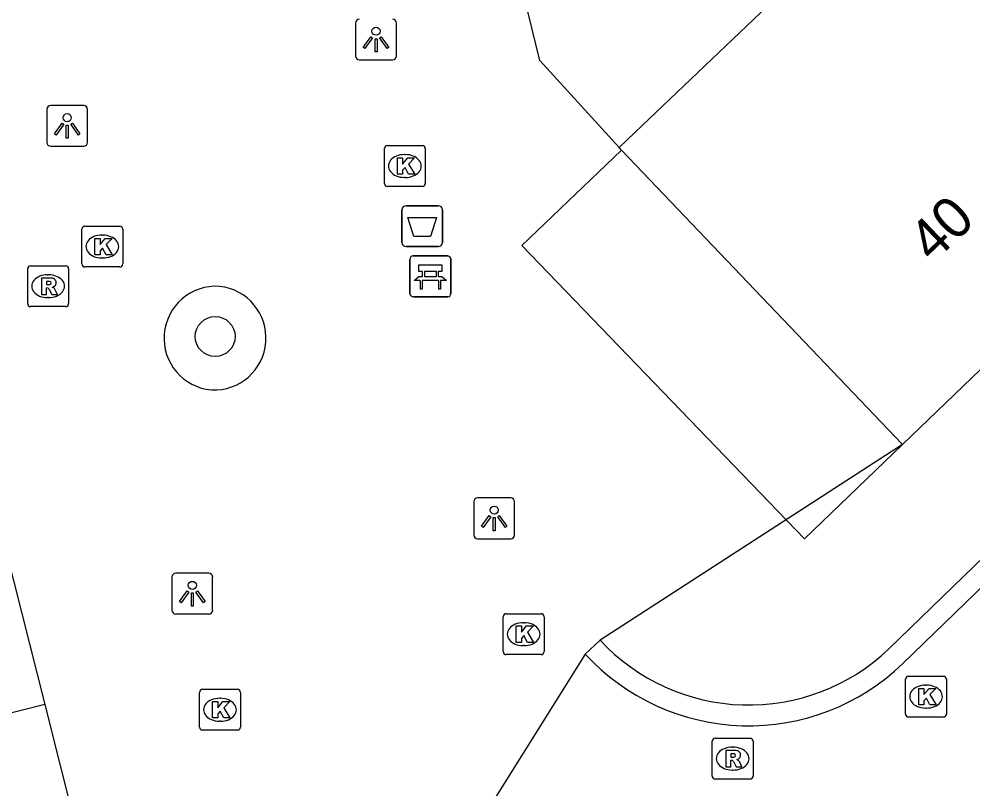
# Model space of a CAD drawing. Extents: x 161087 to 161922, y 382574 to 383873.
# Drawn here: x 161332.08 to 161355.43, y 383430.23 to 383449.06 of the extents above; entities that cross this region are included whole.
import ezdxf

# ---------------------------------------------------------------- set-up
doc = ezdxf.new("R2010")
doc.units = 0
for name, color, linetype in [('IMGEO_Afvalbak', 7, 'Continuous'), ('IMGEO_Bank', 7, 'Continuous'), ('IMGEO_Boom', 7, 'Continuous'), ('IMGEO_Kolk', 7, 'Continuous'), ('IMGEO_Lichtpunt', 7, 'Continuous'), ('IMGEO_Pand', 7, 'Continuous'), ('IMGEO_Pand_nummerreeks', 7, 'Continuous'), ('IMGEO_Pand_overbouw', 7, 'Continuous'), ('IMGEO_Rioolput', 7, 'Continuous'), ('IMGEO_Voetgangersgebied_open', 7, 'Continuous')]:
    doc.layers.add(name, color=color, linetype=linetype)

msp = doc.modelspace()

# ---------------------------------------------------------------- linework, layer by layer
at = {"layer": 'IMGEO_Afvalbak'}
for p, q in [((161341.453, 383443.599), (161341.453, 383444.399)), ((161341.453, 383444.399), (161341.453, 383443.599)), ((161341.553, 383444.499), (161342.343, 383444.499)), ((161342.343, 383444.499), (161341.553, 383444.499)), ((161342.443, 383444.399), (161342.443, 383443.599)), ((161342.443, 383443.599), (161342.443, 383444.399)), ((161342.343, 383443.499), (161341.553, 383443.499)), ((161341.553, 383443.499), (161342.343, 383443.499))]:
    msp.add_line(p, q, dxfattribs=at)
msp.add_lwpolyline([(161341.596, 383444.213), (161342.3, 383444.213), (161342.151, 383443.743), (161341.745, 383443.743), (161341.596, 383444.213)], dxfattribs=at)
for centre, start, end in [((161341.553, 383444.399), 90, 180), ((161341.553, 383444.399), 90, 180), ((161342.343, 383444.399), 0, 90), ((161342.343, 383444.399), 360, 90), ((161341.553, 383443.599), 180, 270), ((161341.553, 383443.599), 180, 270), ((161342.343, 383443.599), 270, 0), ((161342.343, 383443.599), 270, 0)]:
    msp.add_arc(centre, 0.1, start, end, dxfattribs=at)
at = {"layer": 'IMGEO_Bank'}
for p, q in [((161341.724, 383443.271), (161342.565, 383443.271)), ((161342.565, 383443.271), (161341.724, 383443.271)), ((161341.649, 383442.346), (161341.649, 383443.187)), ((161341.649, 383443.187), (161341.649, 383442.346)), ((161342.649, 383443.196), (161342.649, 383442.355)), ((161342.649, 383442.355), (161342.649, 383443.196)), ((161341.958, 383442.777), (161341.958, 383442.883)), ((161342.002, 383442.883), (161342.002, 383442.777)), ((161342.29, 383442.889), (161342.008, 383442.889)), ((161342.008, 383442.771), (161342.29, 383442.771)), ((161342.296, 383442.777), (161342.296, 383442.883)), ((161342.34, 383442.883), (161342.34, 383442.777)), ((161342.346, 383442.669), (161341.953, 383442.669)), ((161342.574, 383442.271), (161341.733, 383442.271)), ((161341.733, 383442.271), (161342.574, 383442.271))]:
    msp.add_line(p, q, dxfattribs=at)
for points in [[(161341.952, 383442.889), (161341.866, 383442.889), (161341.866, 383443.05), (161342.429, 383443.05), (161342.429, 383442.889), (161342.346, 383442.889)], [(161341.896, 383442.669), (161341.754, 383442.669), (161341.866, 383442.771), (161341.952, 383442.771)], [(161342.346, 383442.771), (161342.429, 383442.771), (161342.541, 383442.669), (161342.402, 383442.669)], [(161341.946, 383442.662), (161341.946, 383442.455), (161341.903, 383442.455), (161341.903, 383442.662)], [(161342.396, 383442.662), (161342.396, 383442.455), (161342.352, 383442.455), (161342.352, 383442.662)]]:
    msp.add_lwpolyline(points, dxfattribs=at)
for centre, radius, start, end in [((161341.727, 383443.193), 0.0779, 92.4484, 184.2845), ((161341.727, 383443.193), 0.0779, 92.4484, 184.2845), ((161342.571, 383443.193), 0.0779, 2.4484, 94.2845), ((161342.571, 383443.193), 0.0779, 2.4484, 94.2845), ((161341.951, 383442.882), 0.00671, 2.8957, 87.1043), ((161341.951, 383442.778), 0.00671, 272.8957, 357.1043), ((161342.008, 383442.882), 0.00671, 92.8957, 177.1043), ((161342.008, 383442.778), 0.00671, 182.8957, 267.1043), ((161342.29, 383442.882), 0.00671, 2.8957, 87.1043), ((161342.29, 383442.778), 0.00671, 272.8957, 357.1043), ((161342.347, 383442.882), 0.00671, 92.8957, 177.1043), ((161342.347, 383442.778), 0.00671, 182.8957, 267.1043), ((161341.896, 383442.662), 0.00671, 2.8957, 87.1043), ((161341.953, 383442.662), 0.00671, 92.8957, 177.1043), ((161342.345, 383442.662), 0.00671, 2.8957, 87.1043), ((161342.402, 383442.662), 0.00671, 92.8957, 177.1043), ((161341.727, 383442.349), 0.0779, 182.4484, 274.2845), ((161341.727, 383442.349), 0.0779, 182.4484, 274.2845), ((161342.571, 383442.349), 0.0779, 272.4484, 4.2845), ((161342.571, 383442.349), 0.0779, 272.4484, 4.2845)]:
    msp.add_arc(centre, radius, start, end, dxfattribs=at)
at = {"layer": 'IMGEO_Boom'}
msp.add_circle((161336.882, 383441.299), 0.489, dxfattribs=at)
at = {"layer": 'IMGEO_Kolk'}
for p, q in [((161341.023, 383445.044), (161341.023, 383445.896)), ((161341.098, 383445.97), (161341.95, 383445.97)), ((161342.024, 383445.896), (161342.024, 383445.044)), ((161341.511, 383445.75), (161341.536, 383445.75)), ((161341.534, 383445.19), (161341.509, 383445.19)), ((161341.95, 383444.97), (161341.098, 383444.97)), ((161333.619, 383443.074), (161333.619, 383443.926)), ((161333.694, 383444), (161334.546, 383444)), ((161334.62, 383443.926), (161334.62, 383443.074)), ((161334.107, 383443.78), (161334.132, 383443.78)), ((161334.13, 383443.22), (161334.105, 383443.22)), ((161334.546, 383443), (161333.694, 383443)), ((161343.931, 383433.592), (161343.931, 383434.444)), ((161344.006, 383434.518), (161344.858, 383434.518)), ((161344.932, 383434.444), (161344.932, 383433.592)), ((161344.419, 383434.298), (161344.444, 383434.298)), ((161344.442, 383433.738), (161344.417, 383433.738)), ((161344.858, 383433.518), (161344.006, 383433.518)), ((161353.854, 383432.99), (161354.706, 383432.99)), ((161353.779, 383432.064), (161353.779, 383432.916)), ((161354.267, 383432.77), (161354.292, 383432.77)), ((161354.78, 383432.916), (161354.78, 383432.064)), ((161336.499, 383431.743), (161336.499, 383432.595)), ((161336.574, 383432.669), (161337.426, 383432.669)), ((161337.5, 383432.595), (161337.5, 383431.743)), ((161336.987, 383432.449), (161337.012, 383432.449)), ((161354.29, 383432.21), (161354.265, 383432.21)), ((161337.01, 383431.889), (161336.985, 383431.889)), ((161354.706, 383431.99), (161353.854, 383431.99)), ((161337.426, 383431.669), (161336.574, 383431.669))]:
    msp.add_line(p, q, dxfattribs=at)
for points in [[(161341.023, 383445.044), (161341.023, 383445.896)], [(161341.098, 383445.97), (161341.95, 383445.97)], [(161342.024, 383445.896), (161342.024, 383445.044)], [(161341.344, 383445.67), (161341.467, 383445.67), (161341.467, 383445.519), (161341.597, 383445.67), (161341.761, 383445.67), (161341.615, 383445.519), (161341.768, 383445.27), (161341.616, 383445.27), (161341.531, 383445.434), (161341.467, 383445.367), (161341.467, 383445.27), (161341.344, 383445.27), (161341.344, 383445.67)], [(161341.95, 383444.97), (161341.098, 383444.97)], [(161333.619, 383443.074), (161333.619, 383443.926)], [(161333.694, 383444), (161334.546, 383444)], [(161334.62, 383443.926), (161334.62, 383443.074)], [(161333.94, 383443.7), (161334.063, 383443.7), (161334.063, 383443.549), (161334.193, 383443.7), (161334.357, 383443.7), (161334.211, 383443.549), (161334.364, 383443.3), (161334.212, 383443.3), (161334.127, 383443.464), (161334.063, 383443.397), (161334.063, 383443.3), (161333.94, 383443.3), (161333.94, 383443.7)], [(161334.546, 383443), (161333.694, 383443)], [(161343.931, 383433.592), (161343.931, 383434.444)], [(161344.006, 383434.518), (161344.858, 383434.518)], [(161344.932, 383434.444), (161344.932, 383433.592)], [(161344.252, 383434.218), (161344.375, 383434.218), (161344.375, 383434.067), (161344.505, 383434.218), (161344.669, 383434.218), (161344.523, 383434.067), (161344.676, 383433.818), (161344.524, 383433.818), (161344.439, 383433.982), (161344.375, 383433.915), (161344.375, 383433.818), (161344.252, 383433.818), (161344.252, 383434.218)], [(161344.858, 383433.518), (161344.006, 383433.518)], [(161353.854, 383432.99), (161354.706, 383432.99)], [(161353.779, 383432.064), (161353.779, 383432.916)], [(161354.78, 383432.916), (161354.78, 383432.064)], [(161336.499, 383431.743), (161336.499, 383432.595)], [(161336.574, 383432.669), (161337.426, 383432.669)], [(161337.5, 383432.595), (161337.5, 383431.743)], [(161354.1, 383432.69), (161354.223, 383432.69), (161354.223, 383432.539), (161354.353, 383432.69), (161354.517, 383432.69), (161354.371, 383432.539), (161354.524, 383432.29), (161354.372, 383432.29), (161354.287, 383432.454), (161354.223, 383432.387), (161354.223, 383432.29), (161354.1, 383432.29), (161354.1, 383432.69)], [(161336.82, 383432.369), (161336.943, 383432.369), (161336.943, 383432.218), (161337.073, 383432.369), (161337.237, 383432.369), (161337.091, 383432.218), (161337.244, 383431.969), (161337.092, 383431.969), (161337.007, 383432.133), (161336.943, 383432.066), (161336.943, 383431.969), (161336.82, 383431.969), (161336.82, 383432.369)], [(161354.706, 383431.99), (161353.854, 383431.99)], [(161337.426, 383431.669), (161336.574, 383431.669)]]:
    msp.add_lwpolyline(points, dxfattribs=at)
for centre, start, end in [((161341.1, 383445.894), 91.552, 178.448), ((161341.1, 383445.894), 91.552, 178.448), ((161341.948, 383445.894), 1.552, 88.448), ((161341.948, 383445.894), 1.552, 88.448), ((161341.1, 383445.046), 181.552, 268.448), ((161341.1, 383445.046), 181.552, 268.448), ((161341.948, 383445.046), 271.552, 358.448), ((161341.948, 383445.046), 271.552, 358.448), ((161333.696, 383443.924), 91.552, 178.448), ((161333.696, 383443.924), 91.552, 178.448), ((161334.544, 383443.924), 1.552, 88.448), ((161334.544, 383443.924), 1.552, 88.448), ((161333.696, 383443.076), 181.552, 268.448), ((161333.696, 383443.076), 181.552, 268.448), ((161334.544, 383443.076), 271.552, 358.448), ((161334.544, 383443.076), 271.552, 358.448), ((161344.008, 383434.442), 91.552, 178.448), ((161344.008, 383434.442), 91.552, 178.448), ((161344.856, 383434.442), 1.552, 88.448), ((161344.856, 383434.442), 1.552, 88.448), ((161344.008, 383433.594), 181.552, 268.448), ((161344.008, 383433.594), 181.552, 268.448), ((161344.856, 383433.594), 271.552, 358.448), ((161344.856, 383433.594), 271.552, 358.448), ((161353.856, 383432.914), 91.552, 178.448), ((161353.856, 383432.914), 91.552, 178.448), ((161354.704, 383432.914), 1.552, 88.448), ((161354.704, 383432.914), 1.552, 88.448), ((161336.576, 383432.593), 91.552, 178.448), ((161336.576, 383432.593), 91.552, 178.448), ((161337.424, 383432.593), 1.552, 88.448), ((161337.424, 383432.593), 1.552, 88.448), ((161353.856, 383432.066), 181.552, 268.448), ((161353.856, 383432.066), 181.552, 268.448), ((161354.704, 383432.066), 271.552, 358.448), ((161354.704, 383432.066), 271.552, 358.448), ((161336.576, 383431.745), 181.552, 268.448), ((161336.576, 383431.745), 181.552, 268.448), ((161337.424, 383431.745), 271.552, 358.448), ((161337.424, 383431.745), 271.552, 358.448)]:
    msp.add_arc(centre, 0.0765, start, end, dxfattribs=at)
for centre, major_axis, ratio, start_param, end_param in [((161341.51, 383445.47), (-0.387, 0.002), 0.722429, 4.712389, 7.853982), ((161341.535, 383445.47), (-0.39, 0.002), 0.717154, 1.570796, 4.712389), ((161334.106, 383443.5), (-0.387, 0.002), 0.722429, 4.712389, 7.853982), ((161334.131, 383443.5), (-0.39, 0.002), 0.717154, 1.570796, 4.712389), ((161344.418, 383434.018), (-0.387, 0.002), 0.722429, 4.712389, 7.853982), ((161344.443, 383434.018), (-0.39, 0.002), 0.717154, 1.570796, 4.712389), ((161354.266, 383432.49), (-0.387, 0.002), 0.722429, 4.712389, 7.853982), ((161354.291, 383432.49), (-0.39, 0.002), 0.717154, 1.570796, 4.712389), ((161336.986, 383432.169), (-0.387, 0.002), 0.722429, 4.712389, 7.853982), ((161337.011, 383432.169), (-0.39, 0.002), 0.717154, 1.570796, 4.712389)]:
    msp.add_ellipse(centre, major_axis=major_axis, ratio=ratio, start_param=start_param, end_param=end_param, dxfattribs=at)
at = {"layer": 'IMGEO_Lichtpunt'}
for p, q in [((161340.32, 383448.969), (161340.32, 383448.162)), ((161340.32, 383448.969), (161340.32, 383448.162)), ((161341.316, 383448.162), (161341.316, 383448.969)), ((161341.316, 383448.162), (161341.316, 383448.969)), ((161340.414, 383448.068), (161341.222, 383448.068)), ((161340.414, 383448.068), (161341.222, 383448.068)), ((161333.664, 383446.949), (161332.856, 383446.949)), ((161333.664, 383446.949), (161332.856, 383446.949)), ((161332.762, 383446.854), (161332.762, 383446.047)), ((161332.762, 383446.854), (161332.762, 383446.047)), ((161333.758, 383446.047), (161333.758, 383446.854)), ((161333.758, 383446.047), (161333.758, 383446.854)), ((161332.856, 383445.953), (161333.664, 383445.953)), ((161332.856, 383445.953), (161333.664, 383445.953)), ((161343.212, 383437.255), (161343.212, 383436.448)), ((161343.212, 383437.255), (161343.212, 383436.448)), ((161344.114, 383437.35), (161343.306, 383437.35)), ((161344.114, 383437.35), (161343.306, 383437.35)), ((161344.208, 383436.448), (161344.208, 383437.255)), ((161344.208, 383436.448), (161344.208, 383437.255)), ((161343.306, 383436.354), (161344.114, 383436.354)), ((161343.306, 383436.354), (161344.114, 383436.354)), ((161336.726, 383435.508), (161335.918, 383435.508)), ((161336.726, 383435.508), (161335.918, 383435.508)), ((161335.824, 383435.413), (161335.824, 383434.606)), ((161335.824, 383435.413), (161335.824, 383434.606)), ((161336.82, 383434.606), (161336.82, 383435.413)), ((161336.82, 383434.606), (161336.82, 383435.413)), ((161335.918, 383434.512), (161336.726, 383434.512)), ((161335.918, 383434.512), (161336.726, 383434.512))]:
    msp.add_line(p, q, dxfattribs=at)
for points in [[(161340.694, 383448.633), (161340.733, 383448.605), (161340.545, 383448.343), (161340.507, 383448.37), (161340.694, 383448.633)], [(161340.796, 383448.585), (161340.843, 383448.585), (161340.843, 383448.263), (161340.796, 383448.263), (161340.796, 383448.585)], [(161340.906, 383448.605), (161340.944, 383448.632), (161341.131, 383448.37), (161341.092, 383448.342), (161340.906, 383448.605)], [(161333.136, 383446.518), (161333.175, 383446.49), (161332.987, 383446.228), (161332.949, 383446.255), (161333.136, 383446.518)], [(161333.348, 383446.49), (161333.386, 383446.517), (161333.573, 383446.255), (161333.534, 383446.227), (161333.348, 383446.49)], [(161333.238, 383446.47), (161333.285, 383446.47), (161333.285, 383446.148), (161333.238, 383446.148), (161333.238, 383446.47)], [(161343.586, 383436.919), (161343.625, 383436.891), (161343.437, 383436.629), (161343.399, 383436.656), (161343.586, 383436.919)], [(161343.798, 383436.891), (161343.836, 383436.918), (161344.023, 383436.656), (161343.984, 383436.628), (161343.798, 383436.891)], [(161343.688, 383436.871), (161343.735, 383436.871), (161343.735, 383436.549), (161343.688, 383436.549), (161343.688, 383436.871)], [(161336.198, 383435.077), (161336.237, 383435.049), (161336.049, 383434.787), (161336.011, 383434.814), (161336.198, 383435.077)], [(161336.41, 383435.049), (161336.448, 383435.076), (161336.635, 383434.814), (161336.596, 383434.786), (161336.41, 383435.049)], [(161336.3, 383435.029), (161336.347, 383435.029), (161336.347, 383434.707), (161336.3, 383434.707), (161336.3, 383435.029)]]:
    msp.add_lwpolyline(points, dxfattribs=at)
for centre in [(161340.819, 383448.767), (161333.261, 383446.652), (161343.711, 383437.053), (161336.323, 383435.211)]:
    msp.add_circle(centre, 0.0994, dxfattribs=at)
for centre, start, end in [((161340.414, 383448.969), 90, 180), ((161340.414, 383448.969), 90, 180), ((161341.222, 383448.969), 0, 90), ((161341.222, 383448.969), 0, 90), ((161340.414, 383448.162), 180, 270), ((161340.414, 383448.162), 180, 270), ((161341.222, 383448.162), 270, 0), ((161341.222, 383448.162), 270, 360), ((161332.856, 383446.854), 90, 180), ((161332.856, 383446.854), 90, 180), ((161333.664, 383446.854), 0, 90), ((161333.664, 383446.854), 0, 90), ((161332.856, 383446.047), 180, 270), ((161332.856, 383446.047), 180, 270), ((161333.664, 383446.047), 270, 0), ((161333.664, 383446.047), 270, 360), ((161343.306, 383437.255), 90, 180), ((161343.306, 383437.255), 90, 180), ((161344.114, 383437.255), 0, 90), ((161344.114, 383437.255), 0, 90), ((161343.306, 383436.448), 180, 270), ((161343.306, 383436.448), 180, 270), ((161344.114, 383436.448), 270, 0), ((161344.114, 383436.448), 270, 360), ((161335.918, 383435.413), 90, 180), ((161335.918, 383435.413), 90, 180), ((161336.726, 383435.413), 0, 90), ((161336.726, 383435.413), 0, 90), ((161335.918, 383434.606), 180, 270), ((161335.918, 383434.606), 180, 270), ((161336.726, 383434.606), 270, 0), ((161336.726, 383434.606), 270, 360)]:
    msp.add_arc(centre, 0.0946, start, end, dxfattribs=at)
at = {"layer": 'IMGEO_Pand'}
for points in [[(161354.389, 383456.793), (161351.327, 383454.008), (161352.118, 383451.031), (161347.149, 383446.288), (161346.767, 383445.924)], [(161346.767, 383445.924), (161344.83, 383448.05), (161342.849, 383456.151)], [(161353.706, 383438.659), (161346.827, 383445.861), (161346.767, 383445.924)], [(161360.067, 383444.772), (161353.706, 383438.659)], [(161331.764, 383436.04), (161332.71, 383432.295)], [(161332.71, 383432.295), (161326.012, 383430.603), (161325.066, 383434.347)], [(161332.71, 383432.295), (161334.217, 383426.327), (161336.288, 383418.128)]]:
    msp.add_lwpolyline(points, dxfattribs=at)
at = {"layer": 'IMGEO_Pand_overbouw'}
msp.add_lwpolyline([(161346.827, 383445.861), (161344.385, 383443.529), (161351.305, 383436.352), (161353.706, 383438.659)], close=True, dxfattribs=at)
at = {"layer": 'IMGEO_Rioolput'}
for p, q in [((161332.368, 383443.03), (161333.22, 383443.03)), ((161332.293, 383442.104), (161332.293, 383442.956)), ((161332.781, 383442.81), (161332.806, 383442.81)), ((161333.294, 383442.956), (161333.294, 383442.104)), ((161332.804, 383442.25), (161332.779, 383442.25)), ((161333.22, 383442.03), (161332.368, 383442.03)), ((161349.045, 383430.548), (161349.045, 383431.4)), ((161349.12, 383431.474), (161349.972, 383431.474)), ((161350.046, 383431.4), (161350.046, 383430.548)), ((161349.533, 383431.254), (161349.558, 383431.254)), ((161349.556, 383430.694), (161349.531, 383430.694)), ((161349.972, 383430.474), (161349.12, 383430.474))]:
    msp.add_line(p, q, dxfattribs=at)
for points in [[(161332.368, 383443.03), (161333.22, 383443.03)], [(161332.293, 383442.104), (161332.293, 383442.956)], [(161333.294, 383442.956), (161333.294, 383442.104)], [(161332.882, 383442.728), (161332.63, 383442.73), (161332.63, 383442.33)], [(161332.808, 383442.649), (161332.754, 383442.649), (161332.754, 383442.568)], [(161332.754, 383442.568), (161332.806, 383442.568)], [(161332.63, 383442.33), (161332.754, 383442.33), (161332.754, 383442.492), (161332.765, 383442.492)], [(161332.812, 383442.463), (161332.883, 383442.33), (161333.023, 383442.33), (161332.958, 383442.456)], [(161333.22, 383442.03), (161332.368, 383442.03)], [(161349.045, 383430.548), (161349.045, 383431.4)], [(161349.12, 383431.474), (161349.972, 383431.474)], [(161350.046, 383431.4), (161350.046, 383430.548)], [(161349.634, 383431.172), (161349.382, 383431.174), (161349.382, 383430.774)], [(161349.56, 383431.093), (161349.506, 383431.093), (161349.506, 383431.012)], [(161349.382, 383430.774), (161349.506, 383430.774), (161349.506, 383430.936), (161349.517, 383430.936)], [(161349.506, 383431.012), (161349.558, 383431.012)], [(161349.564, 383430.907), (161349.635, 383430.774), (161349.775, 383430.774), (161349.71, 383430.9)], [(161349.972, 383430.474), (161349.12, 383430.474)]]:
    msp.add_lwpolyline(points, dxfattribs=at)
for centre, radius, start, end in [((161332.37, 383442.954), 0.0765, 91.552, 178.448), ((161332.37, 383442.954), 0.0765, 91.552, 178.448), ((161333.218, 383442.954), 0.0765, 1.552, 88.448), ((161333.218, 383442.954), 0.0765, 1.552, 88.448), ((161332.79, 383442.757), 0.19, 274.7715, 282.9687), ((161332.814, 383442.553), 0.0964, 77.0061, 93.1865), ((161332.828, 383442.61), 0.0378, 276.6634, 79.6772), ((161332.881, 383442.618), 0.109, 350.3612, 89.416), ((161332.879, 383442.618), 0.112, 277.5842, 350.9817), ((161332.863, 383442.403), 0.108, 29.5134, 73.7905), ((161332.764, 383442.439), 0.0533, 26.0293, 88.6989), ((161332.37, 383442.106), 0.0765, 181.552, 268.448), ((161332.37, 383442.106), 0.0765, 181.552, 268.448), ((161333.218, 383442.106), 0.0765, 271.552, 358.448), ((161333.218, 383442.106), 0.0765, 271.552, 358.448), ((161349.122, 383431.398), 0.0765, 91.552, 178.448), ((161349.122, 383431.398), 0.0765, 91.552, 178.448), ((161349.97, 383431.398), 0.0765, 1.552, 88.448), ((161349.97, 383431.398), 0.0765, 1.552, 88.448), ((161349.566, 383430.997), 0.0964, 77.0061, 93.1865), ((161349.58, 383431.054), 0.0378, 276.6634, 79.6772), ((161349.633, 383431.062), 0.109, 350.3612, 89.416), ((161349.516, 383430.883), 0.0533, 26.0293, 88.6989), ((161349.542, 383431.201), 0.19, 274.7715, 282.9687), ((161349.631, 383431.062), 0.112, 277.5842, 350.9817), ((161349.615, 383430.847), 0.108, 29.5134, 73.7905), ((161349.122, 383430.55), 0.0765, 181.552, 268.448), ((161349.122, 383430.55), 0.0765, 181.552, 268.448), ((161349.97, 383430.55), 0.0765, 271.552, 358.448), ((161349.97, 383430.55), 0.0765, 271.552, 358.448)]:
    msp.add_arc(centre, radius, start, end, dxfattribs=at)
for centre, major_axis, ratio, start_param, end_param in [((161332.78, 383442.53), (-0.387, 0.002), 0.722429, 4.712389, 7.853982), ((161332.805, 383442.53), (-0.39, 0.002), 0.717154, 1.570796, 4.712389), ((161349.532, 383430.974), (-0.387, 0.002), 0.722429, 4.712389, 7.853982), ((161349.557, 383430.974), (-0.39, 0.002), 0.717154, 1.570796, 4.712389)]:
    msp.add_ellipse(centre, major_axis=major_axis, ratio=ratio, start_param=start_param, end_param=end_param, dxfattribs=at)
at = {"layer": 'IMGEO_Voetgangersgebied_open'}
for points in [[(161353.368, 383433.657), (161374.218, 383453.857), (161380.682, 383460.119), (161381.044, 383459.759), (161374.578, 383453.499), (161353.712, 383433.298)], [(161353.706, 383438.659), (161346.303, 383433.87)], [(161345.94, 383433.532), (161346.303, 383433.87)], [(161345.94, 383433.532), (161336.288, 383418.128)]]:
    msp.add_lwpolyline(points, dxfattribs=at)
for centre, radius, start, end in [((161336.901, 383441.258), 1.271, 86.0332, 265.031), ((161336.854, 383441.262), 1.271, 267.1592, 83.905), ((161349.941, 383437.254), 4.969, 222.9332, 313.613), ((161349.94, 383437.206), 5.431, 222.5636, 313.9873)]:
    msp.add_arc(centre, radius, start, end, dxfattribs=at)

# ---------------------------------------------------------------- texts
at = {"layer": 'IMGEO_Pand_nummerreeks'}
msp.add_text('40', height=1, rotation=43.6823, dxfattribs=at).set_placement((161354.448, 383443.076))

doc.saveas('drawing.dxf')
